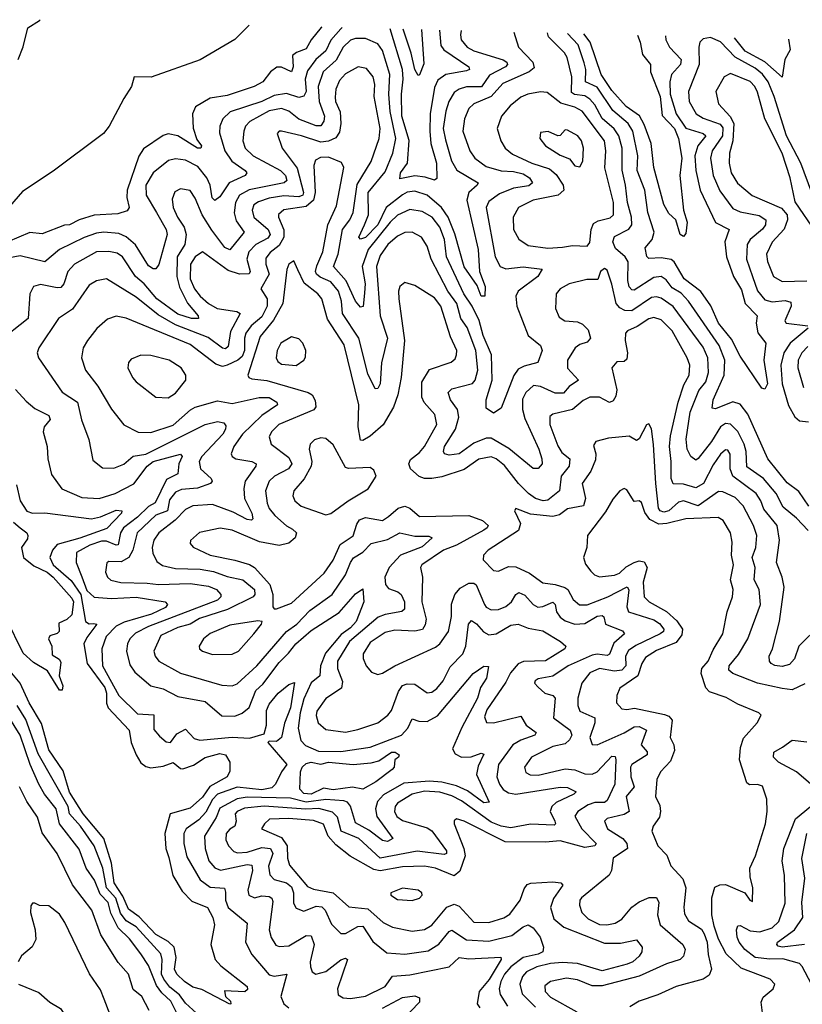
# Model space of a CAD drawing. Extents: x 1552294 to 1694791, y 811929 to 917222.
# Tile 398 of 643: x 1636483 to 1639657, y 911633 to 915627. Entities that reach past the tile are written whole.
import ezdxf

# ---------------------------------------------------------------- set-up
doc = ezdxf.new("R2010")
doc.units = 0

msp = doc.modelspace()

# ---------------------------------------------------------------- linework, layer by layer
at = {"layer": '0CON10XD'}
for points in [[(1636476.8, 915465), (1636497, 915517), (1636515.9, 915594.1), (1636563.6, 915623.6), (1636565.9, 915626.6)], [(1638272.8, 915582.2), (1638270.2, 915565), (1638273.9, 915545), (1638297.3, 915515), (1638325, 915499.8), (1638443.8, 915463.8), (1638458.2, 915455), (1638461.1, 915445), (1638453.8, 915435), (1638388, 915402), (1638355.9, 915354.1), (1638295, 915354.5), (1638265, 915344.8), (1638245, 915330.8), (1638223.3, 915295), (1638210.7, 915255), (1638201, 915185), (1638209.5, 915139.5), (1638234.3, 915054.3), (1638256.1, 915016.1), (1638342.7, 914965), (1638338.8, 914955), (1638304.9, 914925.1), (1638295.9, 914895), (1638341.8, 914695), (1638347.1, 914605), (1638370.9, 914545), (1638370, 914505), (1638355, 914505.8), (1638338.4, 914548.4), (1638285, 914623.7), (1638248.4, 914758.4), (1638220.4, 914825), (1638193.4, 914865), (1638135, 914914.5), (1638085, 914930.5), (1638055, 914926.7), (1638035, 914916.4), (1637969.1, 914865), (1637936.1, 914795), (1637885, 914743.4), (1637865, 914736.9), (1637858.5, 914745), (1637881.9, 914795), (1637898.2, 914835), (1637896.2, 914925), (1637965, 915010), (1637996.6, 915085), (1638008.8, 915145), (1637985.7, 915254.3), (1637979.6, 915325), (1637984.3, 915405), (1637955, 915501.5), (1637935, 915529.1), (1637885, 915549.8), (1637845, 915550.7), (1637825, 915543.8), (1637795, 915515.3), (1637767.1, 915462.9), (1637713.5, 915415), (1637692.9, 915355), (1637698, 915295), (1637718.7, 915235), (1637716.4, 915215), (1637705, 915196), (1637685, 915196.7), (1637615, 915222.9), (1637575, 915255.5), (1637545, 915266.8), (1637495, 915256.9), (1637415.8, 915214.2), (1637398.8, 915195), (1637391.6, 915175), (1637387.8, 915135), (1637398.1, 915105), (1637430, 915075), (1637540.6, 915015), (1637560.8, 914995), (1637566.1, 914973.9), (1637555.5, 914964.5), (1637413.8, 914936.2), (1637375, 914914.7), (1637358.8, 914885), (1637353.4, 914843.5), (1637361.2, 914811.2), (1637393.3, 914765), (1637335, 914693.1), (1637315, 914703.1), (1637262.3, 914772.3), (1637223.3, 914835), (1637195, 914903.3), (1637175, 914934.4), (1637135, 914940.9), (1637111.9, 914928.1), (1637102, 914898), (1637105.3, 914865), (1637123, 914825), (1637150.4, 914785), (1637158.9, 914755), (1637152.5, 914715), (1637121.5, 914665), (1637120.9, 914585), (1637131.8, 914541.8), (1637163.2, 914476.8), (1637206.7, 914425), (1637208.6, 914415), (1637180, 914415), (1637125, 914432.5), (1637039.5, 914495), (1636988.3, 914555), (1636952.9, 914585), (1636899.6, 914665), (1636879, 914679), (1636845, 914686.2), (1636794.4, 914685.6), (1636704.9, 914635.1), (1636678.8, 914605), (1636662.1, 914555), (1636649.6, 914540.4), (1636635, 914538.4), (1636567.9, 914552.1), (1636538.6, 914545), (1636524.7, 914515.3), (1636518.1, 914415), (1636393, 914317)], [(1637790.8, 915594.8), (1637785, 915590.2), (1637745, 915543.8), (1637725, 915500.5), (1637684.2, 915465.8), (1637650.4, 915419.6), (1637640.3, 915385), (1637644.9, 915335.1), (1637635, 915316.8), (1637615, 915310.9), (1637565, 915327), (1637515, 915319.3), (1637465, 915294.2), (1637337.2, 915252.8), (1637307.5, 915225), (1637295.3, 915195), (1637292.8, 915167.2), (1637315.2, 915095), (1637342.9, 915052.9), (1637398, 915015), (1637403.8, 915005), (1637397.5, 914995), (1637332.9, 914965), (1637295, 914907.5), (1637275, 914893.1), (1637264, 914904), (1637255.2, 914955), (1637242.5, 914985), (1637205, 915031.2), (1637155, 915056.3), (1637115, 915062.1), (1637086.5, 915055), (1637024.5, 915005.5), (1636994.8, 914955), (1636996, 914915), (1637037.9, 914845), (1637077.3, 914775), (1637080.7, 914755), (1637046.9, 914633.1), (1637035, 914615.7), (1637025, 914615.6), (1637005, 914628.5), (1636953.2, 914713.2), (1636915, 914745.6), (1636885, 914759.8), (1636825, 914764.8), (1636795, 914761.3), (1636745, 914743.3), (1636645.2, 914694.8), (1636585, 914644.1), (1636485, 914669.4), (1636406.1, 914653.9)], [(1637413.3, 915604.6), (1637404.6, 915595.4), (1637355, 915546.9), (1637215, 915464.3), (1637016.8, 915393.2), (1636947.5, 915395), (1636936.7, 915355), (1636905, 915307.5), (1636846.7, 915195), (1636822.5, 915165), (1636618.3, 915011.7), (1636495, 914930), (1636425, 914848.8)], [(1637708.1, 915596.9), (1637705.6, 915594.4), (1637664.8, 915545.2), (1637645, 915508.1), (1637605.9, 915494.1), (1637589.2, 915480.9), (1637592.8, 915435), (1637585, 915414.7), (1637545, 915434.4), (1637526.1, 915433.9), (1637500, 915415), (1637468.9, 915375), (1637434.4, 915355), (1637325, 915319.6), (1637255, 915309), (1637196.7, 915273.3), (1637183.4, 915245), (1637186.4, 915186.4), (1637201.1, 915141.1), (1637220.8, 915115), (1637218.1, 915105), (1637204.6, 915105), (1637125, 915155.9), (1637085, 915163.8), (1637065, 915157.5), (1636985, 915102.5), (1636966.9, 915073.1), (1636919.7, 914935), (1636917.7, 914905), (1636926.8, 914865), (1636918.9, 914851.1), (1636881.5, 914838.5), (1636785, 914833.3), (1636724.6, 914815.4), (1636685, 914794.2), (1636665, 914792.6), (1636575, 914758.3), (1636525, 914763.5), (1636435.1, 914724.9)], [(1638186.2, 915584.5), (1638191.3, 915521.3), (1638203.1, 915505), (1638304.4, 915435), (1638306.9, 915425), (1638295, 915418.9), (1638211.5, 915405), (1638179.2, 915380.8), (1638165, 915352.2), (1638147.6, 915245), (1638145.9, 915175), (1638149.8, 915125), (1638172.9, 915045), (1638175, 914982.5), (1638165, 914975.3), (1638128, 914988), (1638085, 914993.3), (1638025, 914981.4), (1638028, 915005), (1638055.8, 915045), (1638063.2, 915136.8), (1638032.4, 915235), (1638031.5, 915325), (1638038.7, 915385), (1638034.9, 915424.9), (1637985.4, 915589.7)], [(1638112.7, 915586.4), (1638122.2, 915447.8), (1638105, 915403.3), (1638099.2, 915400.8), (1638085, 915424.2), (1638071.3, 915491.3), (1638038.2, 915588.3)], [(1638487.2, 915576.7), (1638505.4, 915515), (1638564.7, 915455), (1638569, 915431), (1638549.6, 915415), (1638442, 915368), (1638394.8, 915315), (1638325, 915285.8), (1638305, 915266.4), (1638287.5, 915225), (1638280.3, 915175), (1638308.8, 915095), (1638329.1, 915065), (1638375, 915030.9), (1638435, 915013.4), (1638485, 915010.8), (1638525, 915000.9), (1638550, 914985), (1638563.3, 914965), (1638547.2, 914952.8), (1638485, 914942.9), (1638429.5, 914920.5), (1638385, 914889.1), (1638374.7, 914865), (1638411.7, 914665), (1638431.8, 914625), (1638455, 914615.8), (1638525, 914623.8), (1638602, 914615), (1638584.6, 914585), (1638505, 914525.3), (1638495.3, 914505), (1638498.6, 914465), (1638545, 914345.8), (1638595, 914305.7), (1638601.4, 914285), (1638583.9, 914236.1), (1638528.8, 914221.2), (1638505, 914209.5), (1638486.7, 914183.3), (1638435, 914051.4), (1638405, 914030.8), (1638375, 914051.2), (1638374.2, 914085), (1638398.6, 914165), (1638396.8, 914266.8), (1638363.3, 914345), (1638346.6, 914406.6), (1638318, 914465), (1638284.5, 914515), (1638214.2, 914665), (1638205.2, 914735), (1638187, 914785), (1638155.5, 914825.5), (1638115, 914849), (1638065, 914857.2), (1638015, 914833.2), (1637985, 914804.8), (1637896.7, 914695), (1637872.3, 914625), (1637884.1, 914555), (1637881.2, 914518.8), (1637876.1, 914463.9), (1637865, 914460), (1637845, 914484.6), (1637807.6, 914567.6), (1637755.2, 914625), (1637774.5, 914675), (1637792.9, 914775), (1637821.8, 914815), (1637835.2, 914845), (1637851.6, 914958.4), (1637908.6, 915051.4), (1637941.2, 915145), (1637945.5, 915185), (1637921.2, 915315), (1637923.8, 915363.8), (1637916.7, 915395), (1637889, 915429), (1637855.4, 915435.4), (1637805, 915406.5), (1637780.2, 915379.8), (1637765.7, 915345), (1637762.2, 915312.2), (1637763.9, 915295), (1637782.6, 915252.6), (1637786, 915205), (1637780, 915170), (1637765, 915147.5), (1637735.5, 915134.5), (1637705, 915130.4), (1637625.8, 915155), (1637545, 915174.3), (1637535, 915174), (1637527.5, 915165), (1637546.9, 915105), (1637608.9, 915025), (1637634.6, 914925), (1637631.5, 914915), (1637615, 914908), (1637555, 914911.9), (1637495, 914903), (1637451.7, 914888.3), (1637433.3, 914875), (1637426.1, 914853.9), (1637432.7, 914825), (1637490.2, 914775), (1637498.8, 914755), (1637490.1, 914739.9), (1637441.4, 914715), (1637411.9, 914685), (1637404.9, 914655), (1637417.8, 914605), (1637414.2, 914595.8), (1637375, 914593.8), (1637329.2, 914609.3), (1637225, 914685.3), (1637195, 914664.2), (1637176, 914635), (1637174.9, 914574.9), (1637191.8, 914535), (1637215, 914504.8), (1637248.2, 914475), (1637284.6, 914455), (1637363.3, 914443.3), (1637377.7, 914435), (1637337.7, 914362.3), (1637328.5, 914301.5), (1637318.2, 914291.8), (1637305, 914294.3), (1637247.3, 914337.3), (1637115, 914389.2), (1637045, 914429.7), (1636955, 914500.8), (1636835, 914575.3), (1636795, 914567.5), (1636765, 914549.6), (1636697.9, 914452.1), (1636640.5, 914415), (1636560.6, 914295), (1636554.4, 914275), (1636558.9, 914255), (1636656.1, 914116.1), (1636717.6, 914075), (1636734.1, 914004.1), (1636763.4, 913923.4), (1636780, 913840), (1636818.6, 913808.6), (1636865, 913807.9), (1636905, 913824.1), (1636943.8, 913856.2), (1636995, 913863.6), (1637234.8, 913985.2), (1637285, 913997), (1637311.1, 913991.1), (1637319.7, 913979.7), (1637318.4, 913965), (1637306.3, 913945), (1637222, 913855), (1637211.3, 913835), (1637215.9, 913805), (1637259.2, 913765), (1637263.1, 913755), (1637256.7, 913745), (1637203.6, 913726.4), (1637138.8, 913721.2), (1637115, 913710.4), (1637091, 913679), (1637083.1, 913635), (1637035, 913616.3), (1636959.3, 913545), (1636942.1, 913475), (1636925.5, 913444.5), (1636895, 913427.3), (1636845, 913429.5), (1636836.5, 913423.5), (1636831.5, 913385), (1636839.6, 913365), (1636853.4, 913353.4), (1636893.5, 913343.5), (1637000.8, 913340.8), (1637045.5, 913335.5), (1637175, 913339.8), (1637248.8, 913328.8), (1637281.2, 913315), (1637298.2, 913295), (1637298.2, 913285), (1637285, 913271.7), (1637005.9, 913165), (1636952.3, 913137.7), (1636930, 913115), (1636920.2, 913095), (1636916.9, 913065), (1636930.2, 913010.2), (1636950.1, 912980.1), (1637015, 912924.7), (1637065, 912912.1), (1637125, 912881.2), (1637235, 912861.2), (1637303.3, 912803.3), (1637355, 912801.6), (1637385, 912813.8), (1637413.7, 912836.3), (1637441.1, 912905), (1637468.8, 912931.2), (1637535, 913018.8), (1637573.6, 913056.4), (1637603.5, 913095), (1637665, 913148.8), (1637778.1, 913221.9), (1637845, 913298.2), (1637875, 913317.5), (1637878.2, 913265), (1637847.6, 913185), (1637825, 913159.5), (1637787, 913133), (1637723.5, 913056.5), (1637702.5, 913005), (1637700, 912965), (1637665, 912936.5), (1637635, 912871.5), (1637620.1, 912815), (1637613.1, 912753.1), (1637623.4, 912703.4), (1637642, 912682), (1637695, 912659), (1637785, 912658.3), (1637905, 912675.6), (1638031.8, 912725), (1638057.2, 912752.8), (1638075, 912790), (1638101.3, 912781.3), (1638135, 912780.4), (1638177.2, 912802.8), (1638322.5, 912975), (1638365, 913004), (1638383.6, 913003.6), (1638375.8, 912955), (1638352.2, 912917.8), (1638339.5, 912875), (1638275.7, 912755), (1638238.5, 912668.5), (1638248.8, 912648.8), (1638275, 912635.2), (1638313.5, 912636.5), (1638355, 912651.9), (1638365, 912646.7), (1638341.8, 912598.2), (1638335.7, 912565), (1638387, 912453), (1638365, 912450.3), (1638298.6, 912498.6), (1638255, 912518.5), (1638195, 912533.2), (1638145, 912537.5), (1638040.3, 912529.7), (1637958.2, 912481.8), (1637933.8, 912455), (1637925.8, 912425), (1637931.8, 912395), (1637995.8, 912305), (1637975, 912292.5), (1637955, 912297.2), (1637899.2, 912339.2), (1637845, 912368.3), (1637825, 912436.2), (1637812.6, 912452.6), (1637798.3, 912458.3), (1637725, 912463), (1637645, 912453.1), (1637581.8, 912468.2), (1637405, 912473.3), (1637365, 912466.2), (1637295, 912428.7), (1637279.3, 912390.7), (1637233.1, 912315), (1637235.2, 912265), (1637249.7, 912215), (1637275, 912186), (1637297.3, 912177.3), (1637405, 912199.8), (1637425, 912196.9), (1637426.6, 912175), (1637407.8, 912095), (1637411.8, 912075), (1637435, 912064.8), (1637465, 912072.4), (1637495, 912069.5), (1637505, 912063.3), (1637510.2, 912049.8)], [(1639683.7, 913653.7), (1639642.2, 913712.2), (1639595, 913748.3), (1639517.5, 913845), (1639435.8, 914025.9), (1639405, 914067.5), (1639375, 914076.8), (1639305, 914048.2), (1639291.5, 914051.5), (1639294.8, 914085), (1639340.5, 914185), (1639342.9, 914245), (1639319.8, 914305), (1639195.2, 914485), (1639165, 914517.5), (1639129.2, 914539.2), (1639105, 914571.9), (1639085, 914584.8), (1639055, 914581.2), (1638975, 914530), (1638965, 914530.7), (1638955, 914542.5), (1638948.7, 914568.7), (1638950.4, 914645), (1638938.4, 914665), (1638898.7, 914698.7), (1638888.8, 914725), (1638895, 914746.8), (1638952.8, 914777.2), (1638965.3, 914795), (1638964.8, 914825), (1638947.8, 914885), (1638940.3, 914955), (1638926.9, 915016.9), (1638926.9, 915105), (1638913, 915155), (1638893.7, 915183.7), (1638845.8, 915225.8), (1638815, 915280.7), (1638794.5, 915304.5), (1638775, 915318), (1638733.3, 915323.3), (1638721.4, 915331.4), (1638722.8, 915395), (1638703.6, 915473.6), (1638692.2, 915492.2), (1638627, 915557), (1638623.5, 915573.1)], [(1639101.8, 915560.7), (1639102.7, 915545), (1639118.4, 915515), (1639166.2, 915465), (1639162.8, 915445), (1639125.9, 915405), (1639119.1, 915375), (1639120.6, 915325), (1639145, 915245.4), (1639185, 915186.4), (1639255.4, 915165.4), (1639265.2, 915155), (1639233.3, 915115), (1639220.6, 915075), (1639225.2, 915015), (1639242.3, 914935), (1639304.1, 914804.1), (1639359.5, 914775), (1639342.7, 914725), (1639350, 914665), (1639377.9, 914585), (1639410.6, 914530.6), (1639425.5, 914475), (1639473.5, 914425), (1639470, 914395), (1639476.4, 914356.4), (1639508.2, 914315), (1639501.4, 914245), (1639515, 914150), (1639505, 914127.5), (1639492.3, 914132.3), (1639405, 914261.2), (1639370.3, 914330.3), (1639316.4, 914395), (1639286.4, 914466.4), (1639245, 914524.2), (1639178.3, 914575), (1639136.6, 914645), (1639125, 914654), (1639085, 914661), (1639035, 914657.5), (1639025.9, 914665.9), (1639019.1, 914700.9), (1639048.1, 914735), (1639056, 914765), (1639030.3, 914845), (1639018.3, 914935), (1638987.5, 915015), (1638989.7, 915075), (1638969.2, 915175), (1638950.4, 915205), (1638888.9, 915258.9), (1638825, 915352.7), (1638778.1, 915375), (1638778.7, 915425), (1638772.1, 915452.1), (1638748.3, 915525), (1638705.1, 915571)], [(1638987.8, 915563.6), (1638999.6, 915535), (1639009, 915485), (1639040.6, 915445), (1639041.2, 915415), (1639080.9, 915315), (1639088.3, 915238.3), (1639138.1, 915185), (1639154.1, 915145), (1639168.1, 915065), (1639160.6, 914995), (1639174.4, 914854.4), (1639190, 914805), (1639185, 914760), (1639175, 914746.9), (1639160.9, 914755), (1639144.2, 914814.2), (1639115, 914840), (1639095, 914877.5), (1639055, 915026.7), (1639044.4, 915125), (1639015, 915200.9), (1638996.1, 915236.1), (1638942.6, 915275), (1638885, 915339.7), (1638841.8, 915405), (1638796.6, 915535), (1638770.5, 915569.3)], [(1639695, 914924.5), (1639650.5, 915045), (1639592.4, 915155), (1639542, 915315), (1639517.7, 915375), (1639495.9, 915405.9), (1639465, 915430.4), (1639384, 915475), (1639325, 915537.3), (1639285, 915553.8), (1639255, 915548.8), (1639241.5, 915535), (1639236.7, 915515), (1639238.5, 915445), (1639195.2, 915335), (1639198, 915295), (1639226.4, 915245), (1639255, 915227), (1639323.5, 915203.5), (1639335, 915187.7), (1639333.1, 915155), (1639291.4, 915095), (1639283.9, 915065), (1639295.6, 914995), (1639322.9, 914932.9), (1639375, 914861.4), (1639405, 914847.6), (1639482.2, 914832.2), (1639509.4, 914815), (1639507.6, 914795), (1639495, 914777.2), (1639444.9, 914735.1), (1639432.6, 914715), (1639430.8, 914655), (1639455.1, 914585.1), (1639475, 914526.8), (1639505, 914490.2), (1639535, 914481.8), (1639587, 914487), (1639610.2, 914480.2), (1639611.3, 914465), (1639585.5, 914405.5), (1639591.9, 914395), (1639678.5, 914385)], [(1639600.4, 915547.7), (1639607.6, 915505), (1639586.5, 915465), (1639575, 915393.8), (1639505.2, 915455.2), (1639425, 915499.3), (1639382.2, 915553.4)], [(1639712.9, 914762.9), (1639628, 914888), (1639606.9, 914985), (1639575.4, 915085), (1639505.2, 915225), (1639475, 915332.5), (1639464.8, 915355), (1639445, 915376.1), (1639365, 915407.8), (1639340, 915395), (1639306.7, 915335), (1639316.3, 915285), (1639364.2, 915234.2), (1639379.3, 915205), (1639374.4, 915135.6), (1639361, 915085), (1639360, 915045), (1639368.3, 915005), (1639393.3, 914963.3), (1639453.1, 914913.1), (1639572, 914862), (1639595.9, 914835), (1639596.3, 914815), (1639582.9, 914777.1), (1639535, 914724.5), (1639512.2, 914675), (1639515.2, 914645.2), (1639540, 914585), (1639574.8, 914564.8), (1639675, 914566.9)], [(1638625, 914700.2), (1638685, 914703.5), (1638725, 914711.2), (1638785, 914708), (1638795, 914722.5), (1638800, 914775), (1638809.5, 914800.5), (1638828.6, 914811.4), (1638877.1, 914822.9), (1638891.2, 914835), (1638891.5, 914885), (1638855.5, 915025.5), (1638860.2, 915095), (1638854.9, 915134.9), (1638763.7, 915255), (1638735, 915272), (1638678.2, 915288.2), (1638621.7, 915331.7), (1638595, 915334.2), (1638544.2, 915325), (1638515, 915311.8), (1638472.7, 915277.3), (1638436.7, 915235), (1638419.4, 915185), (1638433.6, 915135), (1638452.2, 915105), (1638481.7, 915081.7), (1638560, 915045), (1638631.5, 915021.5), (1638658.7, 914998.7), (1638687.5, 914955), (1638689.8, 914935), (1638667.1, 914915), (1638626.3, 914906.3), (1638565.9, 914894.1), (1638506.4, 914865), (1638484.6, 914825), (1638486, 914775), (1638506.8, 914736.8), (1638545, 914711.1), (1638625, 914700.2)], [(1638755, 915030), (1638767.1, 915052.9), (1638769.3, 915105), (1638761.8, 915135), (1638746.1, 915156.1), (1638705, 915179.1), (1638695, 915179.3), (1638675, 915157.3), (1638665, 915155.4), (1638626.6, 915173.4), (1638595, 915168.8), (1638591.9, 915145), (1638615, 915114.5), (1638675, 915077.3), (1638712.6, 915062.6), (1638735, 915034.5), (1638755, 915030)], [(1639680.9, 913555), (1639633.3, 913605), (1639579.5, 913649.5), (1639550.8, 913705), (1639499.8, 913765), (1639432.2, 913812.2), (1639429.5, 913875), (1639420.6, 913905), (1639395.9, 913955.9), (1639365.7, 913985.7), (1639345, 913988.5), (1639325, 913974.8), (1639288.1, 913915), (1639235, 913847.3), (1639225, 913840.4), (1639205, 913854.5), (1639189.5, 913885), (1639185.2, 913925), (1639202.5, 914035), (1639225.7, 914095.7), (1639237.3, 914122.7), (1639265, 914157.5), (1639276.6, 914195), (1639273.3, 914255), (1639255, 914298.1), (1639132.6, 914462.6), (1639085, 914496.7), (1639065, 914502.7), (1639045, 914500.4), (1638965, 914446.2), (1638936.7, 914446.7), (1638917.4, 914457.4), (1638902.4, 914475), (1638885, 914554.2), (1638865, 914610), (1638855, 914617.1), (1638838, 914605), (1638827.3, 914572.7), (1638782.9, 914572.9), (1638711.2, 914555), (1638675, 914534.4), (1638659.1, 914515), (1638656.4, 914455), (1638670.6, 914420.6), (1638693.8, 914405), (1638745, 914401.4), (1638765, 914392.2), (1638788.1, 914368.1), (1638797.8, 914335), (1638785, 914317.9), (1638755, 914308.6), (1638735.3, 914295), (1638704.1, 914245), (1638705, 914213.3), (1638749.5, 914165), (1638711.7, 914138.3), (1638688.7, 914111.3), (1638655, 914111.1), (1638595, 914138.4), (1638567.4, 914142.6), (1638535.9, 914114.1), (1638522.6, 914087.4), (1638522.6, 914045), (1638531.2, 914008.8), (1638588.1, 913885), (1638600.3, 913845), (1638601.5, 913825), (1638585, 913805.6), (1638565, 913805.5), (1638467.2, 913887.2), (1638395, 913929.8), (1638375, 913929.8), (1638325, 913908.4), (1638265, 913865.2), (1638225, 913859.7), (1638205.4, 913865.4), (1638201.5, 913875), (1638206.3, 913895), (1638250, 913965), (1638263.8, 914015), (1638258.5, 914045), (1638229.5, 914085), (1638221.1, 914115), (1638235, 914129.3), (1638318.9, 914151.1), (1638330.7, 914165), (1638340.4, 914205), (1638332.5, 914285), (1638297.7, 914377.7), (1638272.6, 914415), (1638255.4, 914475), (1638219.3, 914525), (1638151.1, 914655), (1638135, 914708.1), (1638112.2, 914745), (1638075, 914764.1), (1638045, 914763.3), (1638015, 914748.9), (1637975.7, 914715), (1637945, 914670.7), (1637929.7, 914625), (1637944.8, 914425), (1637974.5, 914335), (1637950.5, 914235), (1637945, 914150), (1637935, 914130.8), (1637925, 914129.2), (1637895, 914190.5), (1637858, 914335), (1637791.7, 914435), (1637788.2, 914485), (1637775.5, 914525), (1637745, 914562.8), (1637701.9, 914581.9), (1637687.3, 914595), (1637683.3, 914605), (1637687.8, 914627.8), (1637712.1, 914685), (1637733.1, 914795), (1637768.1, 914871.9), (1637797.6, 915027.6), (1637788, 915048), (1637735, 915068.9), (1637703, 915067), (1637682.6, 915057.4), (1637675.9, 915035), (1637681.6, 914925), (1637675.2, 914895), (1637645, 914868.8), (1637555, 914855.2), (1637533.2, 914836.8), (1637532.4, 914825), (1637553.7, 914773.7), (1637554.4, 914745), (1637535, 914710.8), (1637498.3, 914681.7), (1637481.3, 914658.7), (1637481.2, 914635), (1637494.9, 914595), (1637461.3, 914535), (1637487, 914495), (1637486.1, 914465), (1637465, 914421), (1637421.2, 914385), (1637399.8, 914355), (1637394.2, 914335), (1637394.6, 914285), (1637385, 914259.8), (1637367.8, 914245), (1637324.4, 914225.6), (1637305, 914220.4), (1637278.8, 914228.8), (1637175, 914309.6), (1636915, 914416.1), (1636875, 914423.6), (1636838.8, 914411.2), (1636795.9, 914374.1), (1636758.5, 914325), (1636740, 914295), (1636733.8, 914255), (1636749.6, 914205), (1636800.7, 914140.7), (1636855, 914046.9), (1636905, 913983.3), (1636963.6, 913953.6), (1637015, 913951.7), (1637105, 913982.3), (1637175.4, 914044.6), (1637195, 914054.8), (1637285, 914080), (1637345, 914069.8), (1637453.7, 914093.7), (1637495, 914094.2), (1637526.5, 914075), (1637528.9, 914065), (1637465, 914021), (1637387.1, 913945), (1637351.6, 913895), (1637340.8, 913865), (1637344.5, 913855), (1637360, 913845), (1637424, 913835), (1637442.2, 913825), (1637440.8, 913815), (1637398.1, 913755), (1637391.6, 913725), (1637394.8, 913685), (1637424.1, 913625), (1637428.4, 913601.6), (1637423.5, 913596.5), (1637405, 913599), (1637348.7, 913628.7), (1637265, 913660.7), (1637185, 913654.3), (1637155, 913640.2), (1637113.8, 913596.2), (1637047.5, 913545), (1637027.2, 913515), (1637021, 913485), (1637023, 913463), (1637039.4, 913429.4), (1637062.5, 913412.5), (1637115, 913400.8), (1637215, 913397.1), (1637268.6, 913388.6), (1637325, 913367.6), (1637388.7, 913355), (1637435.7, 913315), (1637437.2, 913295), (1637429.5, 913285), (1637325.6, 913234.4), (1637212.7, 913197.3), (1637175, 913174.9), (1637125, 913161.1), (1637055, 913128.3), (1637027.5, 913065), (1637032, 913045), (1637047.1, 913025), (1637135, 912975.3), (1637302.6, 912927.4), (1637345, 912924.7), (1637365, 912932.3), (1637445, 913006.2), (1637565, 913145.2), (1637607.6, 913175), (1637660.3, 913229.7), (1637750.5, 913295), (1637803.8, 913375), (1637824.9, 913425.1), (1637836.5, 913443.5), (1637875, 913467.4), (1637908.6, 913501.4), (1637975, 913518.5), (1638025, 913545.8), (1638085, 913532.1), (1638142.3, 913532.3), (1638155.6, 913525), (1638115, 913488.1), (1638027.9, 913455), (1637981, 913405), (1637964.5, 913365), (1637966.2, 913336.2), (1637979.4, 913319.4), (1638016.3, 913306.3), (1638029.7, 913295), (1638044, 913265), (1638044.2, 913235.8), (1638033.4, 913226.6), (1637965, 913214.5), (1637937.1, 913202.9), (1637820.3, 913105), (1637772.1, 913025), (1637772.5, 912995), (1637792.2, 912942.2), (1637787.6, 912915), (1637725, 912872.7), (1637688.1, 912821.9), (1637684.8, 912804.8), (1637693.5, 912775), (1637725, 912747.3), (1637805, 912736.2), (1637855, 912748), (1637935, 912774.7), (1637976.2, 912805), (1637990.9, 912825), (1638019, 912901), (1638035, 912925.3), (1638055, 912933.1), (1638085, 912930.9), (1638135, 912896.1), (1638155, 912898.7), (1638175, 912913.4), (1638200.6, 912945), (1638228.5, 913001.5), (1638279.8, 913055), (1638291.9, 913085), (1638302.5, 913175), (1638315, 913189.1), (1638335, 913176.5), (1638363.6, 913143.6), (1638385, 913131.9), (1638415, 913134.8), (1638475, 913170.4), (1638505, 913174.7), (1638545, 913157.8), (1638605, 913147.5), (1638675.8, 913105), (1638698, 913085), (1638694, 913075), (1638615, 913026.5), (1638526.2, 913023.8), (1638505, 913014.3), (1638473.1, 912976.9), (1638455, 912939.4), (1638377.4, 912827.4)], [(1637611.7, 914611.7), (1637595, 914648.8), (1637574.5, 914635), (1637566.4, 914613.6), (1637550.2, 914475), (1637512.3, 914407.7), (1637458.8, 914341.2), (1637408.5, 914185), (1637412.9, 914175), (1637425, 914169.2), (1637485, 914162.6), (1637653.1, 914115), (1637668.7, 914105), (1637681.6, 914081.6), (1637683.6, 914056.4), (1637675.5, 914044.5), (1637534.6, 913985), (1637504.7, 913955), (1637495.4, 913935), (1637502.9, 913905), (1637575, 913850.5), (1637587.2, 913825), (1637573.1, 913805), (1637516.1, 913775), (1637495, 913754.5), (1637480, 913715), (1637486.7, 913665), (1637495, 913643.4), (1637517.5, 913615), (1637565, 913573.2), (1637589.6, 913559.6), (1637605.5, 913545), (1637600.4, 913525), (1637575, 913503.9), (1637535, 913493.8), (1637455, 913508.1), (1637345, 913556.2), (1637296, 913564), (1637212.9, 913547.1), (1637175.4, 913514.6), (1637175, 913502), (1637187, 913487), (1637255.2, 913455.2), (1637355, 913434), (1637415, 913417), (1637435.1, 913405.1), (1637497.3, 913335), (1637510.3, 913295), (1637510, 913245), (1637515, 913236.2), (1637525, 913236.9), (1637585, 913259.6), (1637718, 913382), (1637755, 913434.6), (1637782.5, 913497.5), (1637835, 913533.2), (1637849.7, 913580.3), (1637861.6, 913598.4), (1637885, 913607.7), (1637955, 913594.8), (1637978.6, 913611.4), (1638017.5, 913645), (1638045, 913653.3), (1638064.8, 913644.8), (1638105, 913611.4), (1638305, 913615.6), (1638360.6, 913595), (1638382.7, 913575), (1638379.1, 913565), (1638365, 913555.4), (1638255, 913495.6), (1638202, 913475), (1638114.5, 913415), (1638108.9, 913405), (1638116.7, 913365), (1638114, 913265), (1638131.2, 913195), (1638127.5, 913172.5), (1638116.4, 913153.6), (1638085, 913146), (1638005, 913150), (1637965, 913140.9), (1637905, 913099.8), (1637876.2, 913055), (1637876.7, 913035), (1637888.6, 913005), (1637910.2, 912980.2), (1637935, 912971.1), (1637955, 912975.5), (1638004.4, 913005.6), (1638168.9, 913081.1), (1638187.1, 913095), (1638222.1, 913145), (1638233.9, 913206.1), (1638234.2, 913255.8), (1638248, 913295), (1638268.9, 913321.1), (1638305, 913341.3), (1638325, 913341.4), (1638334.2, 913334.2), (1638367.6, 913255), (1638375, 913243.8), (1638395, 913232.8), (1638425, 913233.6), (1638455, 913246.2), (1638477.1, 913265), (1638495, 913295.5), (1638507.5, 913302.5), (1638532.2, 913292.2), (1638565, 913254.1), (1638583.7, 913243.7), (1638605, 913246), (1638645, 913264.1), (1638654.1, 913255), (1638660.4, 913225), (1638675, 913202.6), (1638695, 913187.6), (1638734.9, 913174.9), (1638775, 913177.7), (1638825, 913206.8), (1638845, 913210), (1638851.5, 913205), (1638858.2, 913175), (1638927.8, 913147.8), (1638936.2, 913135), (1638892.6, 913097.4), (1638875, 913053.2), (1638865, 913047.6), (1638825, 913053.2), (1638805, 913048.3), (1638707.3, 913005), (1638645, 912963.7), (1638585, 912953.5), (1638573.5, 912945), (1638571.1, 912935), (1638585, 912919.5), (1638612.9, 912895), (1638644.8, 912884.8), (1638654, 912875), (1638647.2, 912795), (1638715.4, 912745), (1638721.9, 912725), (1638712.4, 912705), (1638695, 912689.4), (1638645, 912679), (1638558, 912635), (1638530.3, 912595), (1638535, 912572.7), (1638553.6, 912563.6), (1638585, 912562.3), (1638695, 912587.2), (1638735, 912583.7), (1638775, 912567.5), (1638805, 912566.7), (1638825, 912575.2), (1638885, 912638.7), (1638897.7, 912637.7), (1638900.5, 912625), (1638896.7, 912525), (1638865, 912459.2), (1638855, 912451.6), (1638815, 912450.9), (1638788.8, 912441.2), (1638746.7, 912415), (1638734.8, 912395.2), (1638762.3, 912345), (1638820.4, 912285), (1638815.5, 912275), (1638775, 912268.4), (1638675, 912295.7), (1638615, 912290.9), (1638452.4, 912292.4), (1638285, 912375.9), (1638254.5, 912385.5), (1638245, 912376.7), (1638245.6, 912364.4), (1638284.4, 912265), (1638289, 912235), (1638267.5, 912172.5), (1638245, 912153.9), (1638170, 912185), (1638125, 912193.6), (1638035, 912190.5), (1637945, 912174.6), (1637919.5, 912179.5), (1637823.1, 912233.1), (1637765, 912279), (1637733.9, 912315), (1637715, 912363.6), (1637675, 912378.9), (1637575, 912385.8), (1637496.7, 912383.3), (1637475.6, 912365), (1637464, 912345), (1637545, 912308.8), (1637567.6, 912275), (1637569.8, 912225), (1637577.4, 912197.4), (1637650.5, 912110.5), (1637675, 912099.2), (1637754.3, 912084.3), (1637818, 912028), (1637895, 912020.5), (1637957.3, 911965), (1637995.2, 911945.2), (1638075, 911929.2), (1638125, 911935.8), (1638155, 911953.1), (1638215, 912026.2), (1638245, 912038.6), (1638265, 912030.8), (1638325, 911965.9), (1638385, 911964.2), (1638446.6, 911983.4), (1638471.3, 911998.7), (1638512.8, 912055), (1638528.5, 912101.5), (1638541.7, 912118.3), (1638555.8, 912124.2), (1638645, 912129.5), (1638678, 912125), (1638685.4, 912115.4), (1638648.3, 912061.7), (1638636.2, 912025), (1638649.5, 911979.5), (1638689.3, 911945), (1638855, 911880.3), (1638918.9, 911881.1), (1638984.4, 911894.4), (1639007.5, 911865), (1639006.5, 911845), (1638995, 911828.1), (1638970, 911805), (1638946.9, 911795), (1638845, 911768.9), (1638745, 911797.7), (1638685, 911802.9), (1638635, 911797.9), (1638580.4, 911785), (1638538.2, 911765), (1638521.6, 911745), (1638511.7, 911715), (1638521.4, 911675), (1638575, 911620.6)], [(1639729, 913171), (1639643.2, 913085), (1639625, 913034.4), (1639605, 913010.4), (1639575, 913002.7), (1639545, 913006.7), (1639530.6, 913015), (1639523.3, 913025), (1639521.8, 913045), (1639535.3, 913075), (1639564.8, 913185), (1639582.8, 913325), (1639575.2, 913365.2), (1639552.2, 913425), (1639564.3, 913515.7), (1639554.8, 913575), (1639500.9, 913640.9), (1639488.9, 913675), (1639469.1, 913705), (1639374.8, 913775), (1639364.5, 913805), (1639364.7, 913864.8), (1639355, 913880.4), (1639345, 913881.8), (1639325, 913864.6), (1639295, 913821.1), (1639255.6, 913745), (1639225, 913727.3), (1639175, 913742.2), (1639133.4, 913743.4), (1639125.3, 913765), (1639125.5, 913835), (1639118.1, 913895), (1639122, 913938), (1639153, 914075), (1639176.1, 914145), (1639198.4, 914185), (1639200.3, 914225), (1639190.3, 914255), (1639128.7, 914365), (1639085, 914408.6), (1639055, 914418.8), (1639035, 914413.3), (1638987.7, 914382.3), (1638947.8, 914365), (1638940, 914355), (1638938.1, 914325), (1638947.8, 914275), (1638945, 914250), (1638935, 914240.5), (1638905, 914239.4), (1638884.5, 914215), (1638904.8, 914125), (1638900.9, 914099.1), (1638890, 914080), (1638875, 914074), (1638835, 914095.7), (1638795, 914095.8), (1638768.1, 914081.9), (1638725, 914045.2), (1638645, 914026.7), (1638633.1, 914016.9), (1638633.6, 913985), (1638665, 913898.5), (1638681.3, 913871.3), (1638714, 913845), (1638711.9, 913815), (1638679.1, 913775), (1638671.8, 913715), (1638625, 913678.3), (1638605.5, 913674.5), (1638575, 913684.5), (1638547, 913705), (1638506.1, 913745), (1638448.6, 913818.6), (1638415, 913845.7), (1638395, 913853.5), (1638345, 913844.3), (1638285, 913801.7), (1638195, 913772.4), (1638155, 913765.8), (1638125, 913765.7), (1638103, 913773), (1638067.9, 913805), (1638061.6, 913825), (1638067.3, 913842.7), (1638105, 913871.6), (1638124.7, 913895), (1638174.6, 913985), (1638166.8, 914025), (1638124, 914074), (1638113.5, 914095), (1638113.8, 914156.2), (1638145, 914207.9), (1638233, 914237), (1638248.7, 914251.3), (1638255, 914266.7), (1638255.7, 914285), (1638230.1, 914340.1), (1638190.5, 914465), (1638165, 914498.9), (1638085, 914548.1), (1638045, 914560), (1638025, 914543.8), (1638019.1, 914525), (1638020.4, 914495), (1638043.7, 914325), (1638030.7, 914175), (1638016.6, 914105), (1637999.5, 914055), (1637956.8, 913983.2), (1637905, 913937.3), (1637875, 913920.3), (1637865, 913921.5), (1637855.2, 913975.2), (1637858.7, 914065), (1637798.4, 914308.4), (1637731.8, 914411.8), (1637708.8, 914495), (1637692.5, 914515), (1637637.4, 914557.4), (1637611.7, 914611.7)], [(1639680.8, 914375), (1639607.2, 914315), (1639581.6, 914275), (1639570.2, 914225), (1639575, 914149.2), (1639601.3, 914061.3), (1639625.8, 914015.8), (1639645, 913999.5), (1639681.2, 913995)], [(1637605, 914224.5), (1637636, 914245), (1637642.7, 914257.3), (1637644.2, 914285), (1637630.8, 914315), (1637615, 914332), (1637585, 914340.6), (1637541.9, 914315), (1637527.9, 914285), (1637523.2, 914255), (1637530.1, 914240.1), (1637545, 914228.8), (1637605, 914224.5)], [(1637085, 914092.5), (1637115, 914112.2), (1637156.9, 914165), (1637157.5, 914185), (1637138.1, 914215), (1637090, 914245), (1637015, 914264.6), (1636974.6, 914265.4), (1636935, 914250), (1636924.5, 914235.5), (1636922.2, 914215), (1636940, 914175), (1636955, 914157.1), (1637035, 914095.6), (1637085, 914092.5)], [(1639679.6, 914300.4), (1639654.4, 914275), (1639640.5, 914245), (1639638.4, 914215), (1639662.2, 914135)], [(1636466.6, 914126.6), (1636509.4, 914079.4), (1636545, 914049.3), (1636601.5, 914021.5), (1636606.7, 914005), (1636583.1, 913975), (1636577.9, 913955), (1636594.5, 913895), (1636596.8, 913845), (1636612, 913782), (1636654.2, 913724.2), (1636735, 913689), (1636805, 913684.3), (1636870, 913705), (1636946.4, 913743.6), (1637000, 913815), (1637025, 913834.3), (1637135, 913864.5), (1637142, 913855), (1637129.2, 913825), (1637124.6, 913785), (1637078.2, 913761.8), (1637032.5, 913667.5), (1637005, 913652.6), (1636961.6, 913608.4), (1636903.5, 913565), (1636891.9, 913545), (1636883, 913497), (1636875, 913494.5), (1636835, 913510.9), (1636815, 913511), (1636767.3, 913495), (1636713.5, 913465), (1636712.2, 913425), (1636735, 913366.5), (1636755, 913311.7), (1636785, 913284.2), (1636855, 913278.2), (1636955, 913284.5), (1637073.3, 913265), (1637082.7, 913255), (1637075, 913242.6), (1637017.7, 913215), (1636907.2, 913182.8), (1636875, 913165.9), (1636833.5, 913125), (1636816.8, 913075), (1636818.4, 913005), (1636885, 912885.3), (1636961.1, 912811.1), (1637027.4, 912807.4), (1637027.3, 912747.3), (1637049.7, 912719.7), (1637076.9, 912696.9), (1637095, 912694.4), (1637120.2, 912729.8), (1637155, 912748.2), (1637191.2, 912711.2), (1637214.2, 912704.2), (1637344.2, 912715.8), (1637415, 912712), (1637475, 912730), (1637484.5, 912765), (1637483.9, 912823.9), (1637495, 912850.5), (1637530.9, 912895), (1637575, 912929.6), (1637597.5, 912937.5), (1637581.4, 912835), (1637556.5, 912773.5), (1637545, 912714.4), (1637525, 912698.9), (1637495, 912700), (1637488.8, 912695), (1637566.7, 912605), (1637544.3, 912575.7), (1637520.3, 912525), (1637505, 912511.3), (1637465, 912502.7), (1637365, 912512.8), (1637285, 912484.6), (1637265, 912464), (1637237.9, 912412.2), (1637209, 912381), (1637158.9, 912345), (1637148.9, 912325), (1637149, 912285), (1637160.6, 912230.6), (1637215, 912138.2), (1637255, 912108.4), (1637313.3, 912103.3), (1637317.8, 912087.8), (1637317.5, 912055), (1637329.2, 912025), (1637405, 911962), (1637399.5, 911885), (1637424.1, 911834.1), (1637495, 911751.8), (1637515, 911747.2), (1637566.7, 911755), (1637542.5, 911665), (1637554.6, 911635), (1637575, 911617.9)], [(1639667.2, 912932.8), (1639615, 912908.3), (1639575, 912913.8), (1639475.7, 912935), (1639374.4, 912975), (1639358.3, 912988.3), (1639360.6, 913005), (1639397.9, 913052.1), (1639435.7, 913115), (1639486.7, 913255), (1639481.4, 913315), (1639461.3, 913355), (1639465.6, 913405), (1639453.9, 913445), (1639468.9, 913485), (1639472.2, 913535), (1639458.9, 913575), (1639417.5, 913655), (1639385, 913688.5), (1639335, 913711.1), (1639317, 913713), (1639235.1, 913654.9), (1639175, 913675.2), (1639155, 913669.3), (1639115, 913634.8), (1639095, 913629.5), (1639080, 913635), (1639073.4, 913645), (1639062.4, 913745), (1639053.2, 913903.2), (1639045, 913967.5), (1639035, 913987.5), (1639025, 913983.3), (1638995, 913927.1), (1638985, 913919.2), (1638955, 913936.7), (1638871.1, 913928.9), (1638820, 913915), (1638810.6, 913899.4), (1638820, 913865), (1638818.3, 913841.7), (1638798.8, 913795), (1638764.7, 913745), (1638777.5, 913685), (1638769.7, 913655), (1638705, 913642.8), (1638671.8, 913618.2), (1638645, 913611.7), (1638555, 913620.8), (1638495, 913643.8), (1638489.2, 913635), (1638513.4, 913583.4), (1638505.4, 913555), (1638382.5, 913475), (1638363.8, 913455), (1638362.2, 913435), (1638405, 913392.1), (1638425, 913389.3), (1638465, 913408.8), (1638495, 913407.5), (1638550.9, 913380.9), (1638605, 913341.9), (1638655, 913336.2), (1638694, 913324), (1638705.8, 913315), (1638727.8, 913275), (1638753.5, 913253.5), (1638785, 913253.3), (1638868.5, 913285), (1638945.9, 913325.9), (1638953.8, 913313.8), (1638944.8, 913245), (1638951.8, 913225), (1639055, 913192.1), (1639077.3, 913177.3), (1639094.7, 913155), (1639093.9, 913145), (1639080, 913135), (1638981.2, 913088.8), (1638952.4, 913067.6), (1638939.8, 913045), (1638941.6, 913005), (1638925, 912987.7), (1638895, 912983.9), (1638835, 912994.4), (1638795, 912977.1), (1638762.5, 912935), (1638746.4, 912875), (1638745.9, 912845), (1638755, 912821.5), (1638815.3, 912795), (1638815.6, 912775), (1638795.4, 912715), (1638805, 912687.1), (1638825, 912685.4), (1638935, 912733.4), (1638975, 912758.3), (1638995, 912759), (1639025.3, 912745), (1639003.5, 912685), (1639027.3, 912657.3), (1639027.5, 912645), (1638965.9, 912605), (1638959.8, 912595), (1638961, 912555), (1638975.2, 912515), (1638943.1, 912475), (1638954.7, 912415), (1638935, 912402.6), (1638865, 912386.8), (1638854.6, 912375), (1638866.6, 912345), (1638929.6, 912305), (1638945.2, 912285), (1638947.6, 912265), (1638889.2, 912225), (1638882.9, 912175), (1638873.6, 912156.4), (1638761.5, 912065), (1638754.6, 912055), (1638753.9, 912035), (1638763.4, 912005), (1638789, 911979), (1638835, 911957), (1638864.5, 911955.5), (1638898, 911962), (1638925, 911978.2), (1638965, 912026.1), (1638995, 912048.6), (1639035.4, 912065.4), (1639065.7, 912065.7), (1639075.2, 912045.2), (1639069.6, 911995), (1639080.2, 911955), (1639172.9, 911875), (1639182.3, 911855), (1639175, 911827.5), (1639161.4, 911815), (1639106.3, 911796.3), (1638995, 911747.2), (1638845, 911707.6), (1638805, 911707.6), (1638745, 911731.4), (1638701, 911739), (1638635, 911725.3), (1638612.9, 911707.1), (1638614.7, 911685), (1638635, 911661.8), (1638742.7, 911602.7)], [(1637725, 913618.6), (1637745, 913624.2), (1637814.7, 913675.3), (1637896.6, 913723.4), (1637929.4, 913775), (1637919.2, 913799.2), (1637905, 913810), (1637816, 913806), (1637805, 913810.4), (1637755, 913902.5), (1637725, 913927.5), (1637705, 913930), (1637678.1, 913921.9), (1637661.4, 913905), (1637657.3, 913885), (1637668.1, 913835), (1637665.3, 913815), (1637636.3, 913763.6), (1637595.5, 913715), (1637590.4, 913695), (1637598.9, 913675), (1637625, 913653.1), (1637725, 913618.6)], [(1636469.9, 913739.9), (1636485, 913675.6), (1636512.8, 913632.8), (1636534.8, 913624.8), (1636585, 913626.5), (1636775, 913602.1), (1636810.5, 913609.5), (1636875, 913636.7), (1636897.5, 913635), (1636896.2, 913625), (1636836.7, 913563.4), (1636727.1, 913522.9), (1636635, 913498.3), (1636616, 913475), (1636605.2, 913445), (1636619.3, 913415), (1636691.7, 913351.7), (1636730.8, 913295), (1636750.4, 913185), (1636765, 913176.1), (1636782.7, 913177.3), (1636796.7, 913175), (1636755, 913120), (1636743.4, 913095), (1636756.7, 913015), (1636828.1, 912918.1), (1636835.3, 912895), (1636834.6, 912854.6), (1636842, 912835), (1636927.8, 912745), (1636935.7, 912695), (1636954.9, 912645), (1636975, 912612), (1636995, 912597.2), (1637015, 912592.4), (1637065, 912598.7), (1637105, 912613), (1637135, 912589.3), (1637145, 912588.2), (1637187.4, 912602.6), (1637235, 912634.1), (1637295, 912649.8), (1637317.5, 912645), (1637335.9, 912615), (1637335, 912578.8), (1637324.5, 912555), (1637254.3, 912515.7), (1637225, 912472.5), (1637175, 912427.8), (1637094, 912405), (1637071.6, 912325), (1637076.3, 912265), (1637088.5, 912228.5), (1637104.8, 912154.8), (1637141.5, 912091.5), (1637181.5, 912051.5), (1637244.4, 912025), (1637266.5, 911985), (1637273.5, 911955), (1637258.9, 911875), (1637275.6, 911815), (1637298.3, 911788.3), (1637406, 911705), (1637407.5, 911692.5), (1637396.4, 911683.6), (1637313.3, 911686.7), (1637317.5, 911665), (1637337.5, 911645), (1637340, 911635), (1637335, 911633.3), (1637222.2, 911692.2), (1637185, 911702.2), (1637150.9, 911725), (1637120.8, 911755), (1637111.2, 911775), (1637117.3, 911822.7), (1637109, 911865), (1637085, 911887.2), (1637035, 911915.2), (1636967.1, 911987.1), (1636925, 912019), (1636901.7, 912071.7), (1636866.1, 912125), (1636855.1, 912205), (1636824.9, 912305), (1636740.1, 912405), (1636685, 912492.6), (1636659.3, 912579.3), (1636601.7, 912665), (1636571.4, 912771.4), (1636521.2, 912855), (1636485.1, 912935.1), (1636410.2, 913025)], [(1639516.7, 911425), (1639489.3, 911640.7), (1639498.1, 911661.9), (1639539.2, 911695), (1639545.8, 911715), (1639526, 911735), (1639408.9, 911778.9), (1639347.5, 911837.5), (1639317.3, 911897.3), (1639299.5, 911949.5), (1639290.3, 911995), (1639289.7, 912065), (1639302.4, 912107.6), (1639322.4, 912117.6), (1639345, 912118.1), (1639423.3, 912085), (1639443.8, 912055), (1639455, 912050), (1639455.8, 912105), (1639445, 912150), (1639443.8, 912185), (1639466.4, 912235), (1639507.1, 912365), (1639514.5, 912415), (1639513.3, 912465), (1639495, 912518), (1639475, 912524.3), (1639442.9, 912522.9), (1639431.2, 912531.2), (1639401.5, 912625), (1639406.7, 912675), (1639418.3, 912711.7), (1639473.8, 912775), (1639490, 912805), (1639480, 912815), (1639395, 912850), (1639347.6, 912877.6), (1639280.6, 912900.6), (1639266.1, 912916.1), (1639246.2, 912975), (1639249.3, 912995), (1639275.1, 913024.9), (1639295, 913070.5), (1639334.6, 913135), (1639352.2, 913225), (1639374.2, 913285.8), (1639375.8, 913315), (1639365.2, 913355), (1639377.4, 913415), (1639369.4, 913455), (1639373, 913507), (1639365.9, 913545), (1639335.2, 913595.2), (1639315, 913607.5), (1639185, 913601.7), (1639107.5, 913582.5), (1639075, 913580.9), (1639038.8, 913598.8), (1639017.8, 913627.8), (1639005, 913668), (1638995, 913675.6), (1638975, 913671.8), (1638945, 913720), (1638935, 913724.5), (1638917.1, 913715), (1638888.3, 913681.7), (1638859, 913631), (1638785.6, 913535), (1638782.5, 913485), (1638770, 913445), (1638777.6, 913417.6), (1638799.4, 913389.4), (1638814.7, 913374.7), (1638835, 913366.9), (1638895, 913374), (1638915, 913381.7), (1638942.2, 913407.8), (1638975, 913425.2), (1638995, 913431.3), (1639015, 913427.8), (1639027.8, 913405), (1639011.9, 913345), (1639015.2, 913285), (1639035.3, 913265), (1639106.1, 913226.1), (1639147.9, 913187.9), (1639171.2, 913155), (1639168.5, 913131.5), (1639145, 913100), (1639065, 913068), (1639020.9, 913039.1), (1639006.5, 913015), (1638990.4, 912965), (1638916.5, 912915), (1638904.6, 912885.4), (1638902.9, 912855), (1638925, 912830.9), (1638945, 912828.2), (1638975.7, 912834.3), (1639098, 912808), (1639115, 912801.7), (1639129.3, 912785), (1639120.4, 912715), (1639136.2, 912685), (1639138.4, 912661.6), (1639121.7, 912618.3), (1639081.5, 912575), (1639066.4, 912545), (1639061.5, 912475), (1639078.6, 912438.6), (1639082.2, 912415), (1639077.6, 912392.4), (1639052.2, 912355), (1639046.7, 912335), (1639070.6, 912275), (1639107.2, 912237.2), (1639124.2, 912195), (1639172, 912142), (1639184.5, 912105), (1639176.4, 912026.4), (1639179.1, 911999.1), (1639195, 911971.9), (1639247.6, 911937.6), (1639258.7, 911918.7), (1639270.5, 911885), (1639274.4, 911835), (1639288.5, 911775), (1639279.3, 911750.7), (1639255, 911735.2), (1639145.3, 911704.7), (1639070.6, 911670.6), (1638995.8, 911645), (1638957.9, 911622.1)], [(1636458.2, 913588.2), (1636484.8, 913564.8), (1636511.9, 913545), (1636516.7, 913535), (1636515, 913521.2), (1636490, 913485), (1636498.9, 913445), (1636541.2, 913411.2), (1636595, 913385.2), (1636618.9, 913365), (1636695, 913280), (1636701.5, 913265), (1636695, 913212), (1636675, 913193.3), (1636641.7, 913178.3), (1636643.3, 913145), (1636635, 913136.7), (1636605, 913127.5), (1636600, 913115), (1636613.3, 913085), (1636615, 913050), (1636642.7, 913032.7), (1636650.5, 913020.5), (1636643.3, 912965), (1636658.6, 912925), (1636655, 912907.5), (1636645, 912906.7), (1636595.6, 912985), (1636539.8, 913019.8), (1636497, 913057), (1636428.3, 913198.3)], [(1637265, 913051.8), (1637345, 913053.6), (1637370, 913065), (1637432.2, 913135), (1637463.8, 913175), (1637466, 913186), (1637448.6, 913188.6), (1637335, 913170), (1637255, 913137.1), (1637228.2, 913115), (1637210.8, 913085), (1637212.5, 913075), (1637224.2, 913065), (1637265, 913051.8)], [(1637139.5, 911559.5), (1637095.8, 911645), (1637059, 911679), (1637038.3, 911708.3), (1637005, 911789.6), (1636975, 911837.5), (1636928.2, 911898.2), (1636882.9, 911942.9), (1636852.7, 912002.7), (1636841.7, 912045), (1636809.6, 912079.6), (1636786, 912136), (1636752.3, 912185), (1636725, 912261.5), (1636644.7, 912365.3), (1636631.2, 912425), (1636583.2, 912485), (1636561, 912525), (1636525.3, 912605.3), (1636484.7, 912724.7), (1636412.4, 912842.4)], [(1637215, 911583.3), (1637155, 911636.8), (1637131.5, 911671.5), (1637091.8, 911701.8), (1637067.4, 911735), (1637058.7, 911755), (1637061.5, 911815), (1637055, 911837.5), (1636955, 911946.4), (1636915, 911971.4), (1636892.2, 912002.2), (1636873.4, 912063.4), (1636835, 912105.2), (1636820.5, 912185), (1636785.2, 912275), (1636729.6, 912355), (1636685.2, 912405), (1636679.2, 912435), (1636558.2, 912648.2), (1636508.4, 912788.4), (1636472.9, 912845)], [(1638377.4, 912827.4), (1638368.7, 912798.7), (1638375.5, 912775.5), (1638404.7, 912774.7), (1638515, 912801.3), (1638537, 912765), (1638577.5, 912735), (1638571.8, 912725), (1638515, 912704.4), (1638482.7, 912685), (1638425.2, 912605), (1638418, 912555), (1638428.3, 912525), (1638444.4, 912504.4), (1638465, 912490.8), (1638494.8, 912484.8), (1638675, 912513.8), (1638705, 912512), (1638740, 912495), (1638730.8, 912485), (1638659.1, 912450.9), (1638640.8, 912435), (1638634.8, 912415), (1638653.3, 912375), (1638656.2, 912365), (1638651.2, 912358.8), (1638555, 912363.2), (1638475, 912348.1), (1638435, 912355.1), (1638395, 912371), (1638275, 912457.9), (1638235, 912478.6), (1638186.6, 912493.4), (1638125, 912496.7), (1638074.9, 912485.1), (1638015, 912448.2), (1638005.3, 912435), (1638003.2, 912415), (1638012.5, 912395), (1638035, 912377.7), (1638135, 912349), (1638155, 912336.6), (1638213.3, 912255), (1638214.4, 912245), (1638205, 912240), (1638095, 912254.3), (1637945, 912225.7), (1637858.3, 912305), (1637787.2, 912335), (1637772.2, 912392.2), (1637752.3, 912412.3), (1637696.5, 912426.5), (1637643.9, 912423.9), (1637475, 912436.5), (1637395, 912428.3), (1637364.8, 912415), (1637357.6, 912405), (1637360.7, 912375), (1637355.7, 912355), (1637335, 912343), (1637320, 912325), (1637319.6, 912299.6), (1637330.3, 912275), (1637352, 912252), (1637367, 912247), (1637405, 912250.3), (1637465, 912269), (1637499.6, 912265), (1637509.2, 912245), (1637492.8, 912192.8), (1637497.8, 912157.8), (1637515, 912139), (1637565, 912125.7), (1637585, 912109.7), (1637593.5, 912085), (1637593, 912043), (1637605, 912022), (1637635, 912010.3), (1637685, 912031.3), (1637708.4, 912028.4), (1637721.4, 912015), (1637747.5, 911957.5), (1637785, 911919.6), (1637805, 911919.7), (1637855, 911948), (1637875, 911949.7), (1637915, 911887.1), (1637972.1, 911842.1), (1638045, 911835.7), (1638140, 911850), (1638183.2, 911876.8), (1638225, 911928.5), (1638235, 911932.8), (1638295, 911894.2), (1638385, 911889.2), (1638478.6, 911911.4), (1638525, 911946.5), (1638545, 911954.7), (1638565, 911942.4), (1638594, 911905), (1638607.4, 911865), (1638604, 911845), (1638585, 911835.4), (1638525, 911822.6), (1638474.8, 911785), (1638449.4, 911755), (1638433.9, 911725), (1638427.4, 911695), (1638432, 911672), (1638461.6, 911625)], [(1639691.8, 912525), (1639633.2, 912575), (1639560.7, 912615), (1639539.6, 912635), (1639541.8, 912655), (1639575.8, 912675.8), (1639615, 912703.8), (1639675, 912696.9)], [(1637665, 912484.9), (1637635, 912487.8), (1637619.2, 912505), (1637622.5, 912575), (1637628.9, 912595), (1637645, 912610), (1637665, 912615.1), (1637705, 912607.2), (1637735.5, 912614.5), (1637835, 912606), (1637908.1, 912611.9), (1637939.8, 912620.2), (1637991.2, 912655), (1638006, 912655), (1638022.5, 912645), (1638018.8, 912635), (1638003.8, 912625), (1638001.2, 912595), (1637994.2, 912585), (1637927.1, 912535), (1637875, 912505.3), (1637832.8, 912512.8), (1637755, 912502.3), (1637715, 912509), (1637665, 912484.9)], [(1637007.9, 911607.9), (1636978.9, 911665), (1636942.7, 911692.7), (1636924.1, 911755), (1636882.8, 911802.8), (1636812.4, 911915), (1636775.1, 912015.1), (1636697.5, 912117.5), (1636635.8, 912245), (1636575, 912328.9), (1636555, 912392.2), (1636511.6, 912455), (1636482.1, 912515)], [(1639693.8, 911713.8), (1639656.6, 911786.6), (1639645, 911798.6), (1639577.6, 911817.6), (1639525, 911815.4), (1639465, 911822.6), (1639424, 911855), (1639400.2, 911885), (1639393, 911905), (1639389.5, 911935), (1639395, 911951.5), (1639405, 911952.2), (1639445, 911931.2), (1639485, 911927.3), (1639535, 911942.4), (1639561.9, 911968.1), (1639587.5, 912042.5), (1639585.2, 912155), (1639575.7, 912215), (1639581.9, 912265), (1639629, 912385), (1639690.4, 912435)], [(1639665, 911875.7), (1639575, 911864.5), (1639558.8, 911868.8), (1639553.1, 911875), (1639556.1, 911885), (1639625, 911934.8), (1639658.5, 911985), (1639655.2, 912045), (1639666.7, 912145), (1639655.5, 912224.5), (1639675, 912326.1)], [(1638075, 912053.8), (1638105, 912063.5), (1638115.7, 912075), (1638114.2, 912085), (1638098.8, 912095), (1638035, 912103.8), (1637988.8, 912085), (1637988, 912075), (1638015, 912057.8), (1638075, 912053.8)], [(1636850.2, 911590.2), (1636826.1, 911653.9), (1636810.9, 911690.9), (1636766.4, 911756.4), (1636666.9, 911965), (1636645, 911998), (1636601.7, 912031.7), (1636563.9, 912033.9), (1636545, 912042.5), (1636535, 912042.5), (1636528.3, 912031.7), (1636526.9, 912005), (1636546.4, 911935), (1636548.9, 911895), (1636533.8, 911866.2), (1636491.2, 911828.8), (1636477.1, 911805)], [(1637510.2, 912049.8), (1637495.2, 911935), (1637503.2, 911903.2), (1637522.3, 911872.3), (1637535, 911866.9), (1637575, 911869.7), (1637645, 911911.6), (1637665, 911910.4), (1637677.9, 911875), (1637661.6, 911805), (1637662.4, 911785), (1637669.6, 911765), (1637684.7, 911754.7), (1637725, 911765.7), (1637785, 911813.4), (1637805, 911819.2), (1637812.9, 911815), (1637771.7, 911695), (1637775, 911671.4), (1637795, 911658.5), (1637825, 911655.9), (1637885, 911665.9), (1637965, 911705.3), (1637995, 911746.4), (1638065, 911752.5), (1638224.8, 911785.2), (1638265, 911822.2), (1638305, 911816.6), (1638434.5, 911824.5), (1638436.2, 911815), (1638386.7, 911733.3), (1638345.9, 911685), (1638338.4, 911635), (1638348.8, 911618.8)], [(1636478.8, 911715), (1636560.8, 911680.8), (1636605, 911641.9), (1636648.6, 911615), (1636695.6, 911545), (1636699.1, 911469.1), (1636730.5, 911365), (1636762.2, 911325), (1636805, 911316.2), (1636835, 911287.5), (1636844.2, 911255), (1636841.5, 911145), (1636854.5, 910984.5), (1636856.5, 910945), (1636845, 910924.2), (1636834.4, 910924.4), (1636805, 910943.8), (1636795, 910938), (1636768.7, 910891.3), (1636705, 910877.6), (1636655, 910858.8), (1636555, 910915.2), (1636505, 910925.8), (1636415, 910927.8)], [(1637955, 911616.7), (1638035, 911660), (1638085, 911667.5), (1638105, 911658.8), (1638105, 911641.2), (1638035, 911570)]]:
    msp.add_lwpolyline(points, dxfattribs=at)

doc.saveas('drawing.dxf')
